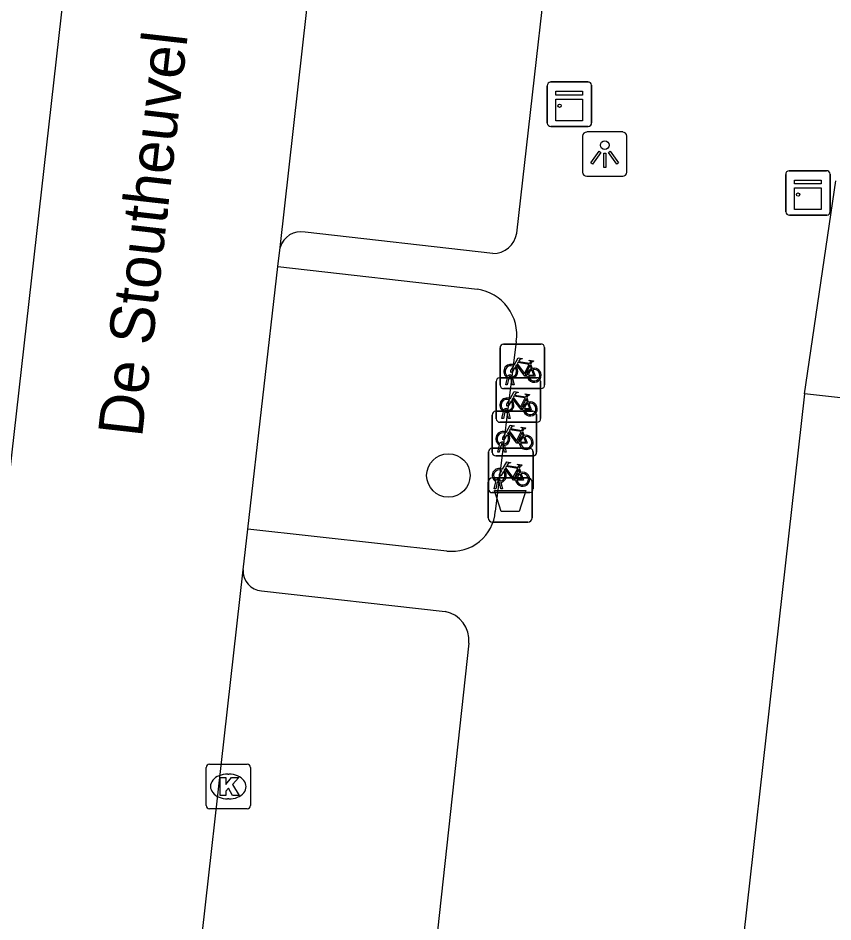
# Model space of a CAD drawing. Extents: x 162026 to 163499, y 387297 to 388169.
# Drawn here: x 162266.76 to 162285.11, y 387614.96 to 387635.3 of the extents above; entities that cross this region are included whole.
import ezdxf

# ---------------------------------------------------------------- set-up
doc = ezdxf.new("R2010")
doc.units = 0
for name, color, linetype in [('IMGEO_Afvalbak', 7, 'Continuous'), ('IMGEO_Boom', 7, 'Continuous'), ('IMGEO_Fietsenrek', 7, 'Continuous'), ('IMGEO_Kast', 7, 'Continuous'), ('IMGEO_Kolk', 7, 'Continuous'), ('IMGEO_Lichtpunt', 7, 'Continuous'), ('IMGEO_Openbare_ruimte_label', 7, 'Continuous'), ('IMGEO_Pand', 7, 'Continuous'), ('IMGEO_Rijbaan_lokaal_gesloten', 7, 'Continuous'), ('IMGEO_Voetpad_open', 7, 'Continuous')]:
    doc.layers.add(name, color=color, linetype=linetype)

msp = doc.modelspace()

# ---------------------------------------------------------------- linework, layer by layer
at = {"layer": 'IMGEO_Afvalbak'}
for p, q in [((162277.448, 387624.954), (162278.238, 387624.954)), ((162278.238, 387624.954), (162277.448, 387624.954)), ((162277.348, 387624.054), (162277.348, 387624.854)), ((162277.348, 387624.854), (162277.348, 387624.054)), ((162278.338, 387624.854), (162278.338, 387624.054)), ((162278.338, 387624.054), (162278.338, 387624.854)), ((162278.238, 387623.954), (162277.448, 387623.954)), ((162277.448, 387623.954), (162278.238, 387623.954))]:
    msp.add_line(p, q, dxfattribs=at)
msp.add_lwpolyline([(162277.491, 387624.668), (162278.195, 387624.668), (162278.046, 387624.198), (162277.64, 387624.198), (162277.491, 387624.668)], dxfattribs=at)
for centre, start, end in [((162277.448, 387624.854), 90, 180), ((162277.448, 387624.854), 90, 180), ((162278.238, 387624.854), 0, 90), ((162278.238, 387624.854), 360, 90), ((162277.448, 387624.054), 180, 270), ((162277.448, 387624.054), 180, 270), ((162278.238, 387624.054), 270, 0), ((162278.238, 387624.054), 270, 0)]:
    msp.add_arc(centre, 0.1, start, end, dxfattribs=at)
at = {"layer": 'IMGEO_Boom'}
msp.add_circle((162276.45, 387625.007), 0.489, dxfattribs=at)
at = {"layer": 'IMGEO_Fietsenrek'}
for p, q in [((162277.691, 387627.962), (162278.532, 387627.962)), ((162278.532, 387627.962), (162277.691, 387627.962)), ((162277.616, 387627.037), (162277.616, 387627.878)), ((162277.616, 387627.878), (162277.616, 387627.037)), ((162278.616, 387627.887), (162278.616, 387627.046)), ((162278.616, 387627.046), (162278.616, 387627.887)), ((162278.303, 387627.511), (162278.339, 387627.416)), ((162277.602, 387627.205), (162278.443, 387627.205)), ((162278.443, 387627.205), (162277.602, 387627.205)), ((162277.743, 387627.046), (162277.782, 387627.206)), ((162277.812, 387627.194), (162277.777, 387627.046)), ((162277.854, 387627.218), (162277.853, 387627.222)), ((162277.895, 387627.046), (162277.861, 387627.188)), ((162277.885, 387627.229), (162277.886, 387627.222)), ((162277.893, 387627.192), (162277.928, 387627.046)), ((162277.527, 387626.28), (162277.527, 387627.121)), ((162277.527, 387627.121), (162277.527, 387626.28)), ((162278.541, 387626.962), (162277.7, 387626.962)), ((162277.7, 387626.962), (162278.541, 387626.962)), ((162277.777, 387627.046), (162277.743, 387627.046)), ((162277.928, 387627.046), (162277.895, 387627.046)), ((162278.527, 387627.13), (162278.527, 387626.289)), ((162278.527, 387626.289), (162278.527, 387627.13)), ((162278.214, 387626.754), (162278.25, 387626.659)), ((162277.436, 387625.525), (162277.436, 387626.366)), ((162277.436, 387626.366), (162277.436, 387625.525)), ((162277.511, 387626.45), (162278.352, 387626.45)), ((162278.352, 387626.45), (162277.511, 387626.45)), ((162277.654, 387626.289), (162277.693, 387626.449)), ((162277.723, 387626.437), (162277.688, 387626.289)), ((162277.765, 387626.461), (162277.764, 387626.465)), ((162277.806, 387626.289), (162277.772, 387626.431)), ((162277.796, 387626.472), (162277.797, 387626.465)), ((162277.804, 387626.435), (162277.839, 387626.289)), ((162278.436, 387626.375), (162278.436, 387625.534)), ((162278.436, 387625.534), (162278.436, 387626.375)), ((162278.452, 387626.205), (162277.611, 387626.205)), ((162277.611, 387626.205), (162278.452, 387626.205)), ((162277.688, 387626.289), (162277.654, 387626.289)), ((162277.839, 387626.289), (162277.806, 387626.289)), ((162278.123, 387625.999), (162278.159, 387625.904)), ((162277.356, 387624.695), (162277.356, 387625.536)), ((162277.356, 387625.536), (162277.356, 387624.695)), ((162277.431, 387625.62), (162278.272, 387625.62)), ((162278.272, 387625.62), (162277.431, 387625.62)), ((162277.563, 387625.534), (162277.602, 387625.694)), ((162277.597, 387625.534), (162277.563, 387625.534)), ((162277.632, 387625.682), (162277.597, 387625.534)), ((162277.674, 387625.706), (162277.673, 387625.71)), ((162277.715, 387625.534), (162277.681, 387625.676)), ((162277.705, 387625.717), (162277.706, 387625.71)), ((162277.713, 387625.68), (162277.748, 387625.534)), ((162277.748, 387625.534), (162277.715, 387625.534)), ((162278.356, 387625.545), (162278.356, 387624.704)), ((162278.356, 387624.704), (162278.356, 387625.545)), ((162278.361, 387625.45), (162277.52, 387625.45)), ((162277.52, 387625.45), (162278.361, 387625.45)), ((162278.043, 387625.169), (162278.079, 387625.074)), ((162277.483, 387624.704), (162277.522, 387624.864)), ((162277.517, 387624.704), (162277.483, 387624.704)), ((162277.552, 387624.852), (162277.517, 387624.704)), ((162277.594, 387624.876), (162277.593, 387624.88)), ((162277.635, 387624.704), (162277.601, 387624.846)), ((162277.625, 387624.887), (162277.626, 387624.88)), ((162277.633, 387624.85), (162277.668, 387624.704)), ((162277.668, 387624.704), (162277.635, 387624.704)), ((162278.281, 387624.62), (162277.44, 387624.62)), ((162277.44, 387624.62), (162278.281, 387624.62))]:
    msp.add_line(p, q, dxfattribs=at)
for points in [[(162277.929, 387627.488), (162278.024, 387627.652), (162278.11, 387627.638), (162278.112, 387627.629), (162278.056, 387627.618), (162278.029, 387627.573), (162278.285, 387627.532)], [(162278.285, 387627.532), (162278.31, 387627.581), (162278.304, 387627.585), (162278.281, 387627.589), (162278.269, 387627.596), (162278.268, 387627.599), (162278.27, 387627.604), (162278.365, 387627.589), (162278.367, 387627.579), (162278.357, 387627.566), (162278.345, 387627.56), (162278.331, 387627.566), (162278.303, 387627.511)], [(162277.95, 387627.436), (162277.898, 387627.346), (162277.858, 387627.321), (162277.859, 387627.368), (162277.914, 387627.462)], [(162278.225, 387627.244), (162278.175, 387627.244), (162277.984, 387627.495), (162277.965, 387627.463)], [(162278.272, 387627.507), (162278.015, 387627.548), (162277.998, 387627.519), (162278.165, 387627.299), (162278.272, 387627.507)], [(162278.32, 387627.409), (162278.29, 387627.486), (162278.181, 387627.268), (162278.224, 387627.268)], [(162278.254, 387627.268), (162278.374, 387627.267), (162278.33, 387627.381)], [(162278.35, 387627.388), (162278.405, 387627.243), (162278.255, 387627.243)], [(162277.84, 387626.731), (162277.935, 387626.895), (162278.021, 387626.881), (162278.023, 387626.872), (162277.967, 387626.861), (162277.94, 387626.816), (162278.196, 387626.775)], [(162278.136, 387626.487), (162278.086, 387626.487), (162277.895, 387626.738), (162277.876, 387626.706)], [(162278.183, 387626.75), (162277.926, 387626.791), (162277.909, 387626.762), (162278.076, 387626.542), (162278.183, 387626.75)], [(162278.196, 387626.775), (162278.221, 387626.824), (162278.215, 387626.828), (162278.192, 387626.832), (162278.18, 387626.839), (162278.179, 387626.842), (162278.181, 387626.847), (162278.276, 387626.832), (162278.278, 387626.822), (162278.268, 387626.809), (162278.256, 387626.803), (162278.242, 387626.809), (162278.214, 387626.754)], [(162277.861, 387626.679), (162277.809, 387626.589), (162277.769, 387626.564), (162277.77, 387626.611), (162277.825, 387626.705)], [(162278.231, 387626.652), (162278.201, 387626.729), (162278.092, 387626.511), (162278.135, 387626.511)], [(162278.165, 387626.511), (162278.285, 387626.51), (162278.241, 387626.624)], [(162278.261, 387626.631), (162278.316, 387626.486), (162278.166, 387626.486)], [(162277.749, 387625.976), (162277.844, 387626.14), (162277.93, 387626.126), (162277.932, 387626.117), (162277.876, 387626.106), (162277.849, 387626.061), (162278.105, 387626.02)], [(162277.77, 387625.924), (162277.718, 387625.834), (162277.678, 387625.809), (162277.679, 387625.856), (162277.734, 387625.95)], [(162278.045, 387625.732), (162277.995, 387625.732), (162277.804, 387625.983), (162277.785, 387625.951)], [(162278.092, 387625.995), (162277.835, 387626.036), (162277.818, 387626.007), (162277.985, 387625.787), (162278.092, 387625.995)], [(162278.14, 387625.897), (162278.11, 387625.974), (162278.001, 387625.756), (162278.044, 387625.756)], [(162278.105, 387626.02), (162278.13, 387626.069), (162278.124, 387626.073), (162278.101, 387626.077), (162278.089, 387626.084), (162278.088, 387626.087), (162278.09, 387626.092), (162278.185, 387626.077), (162278.187, 387626.067), (162278.177, 387626.054), (162278.165, 387626.048), (162278.151, 387626.054), (162278.123, 387625.999)], [(162278.074, 387625.756), (162278.194, 387625.755), (162278.15, 387625.869)], [(162278.17, 387625.876), (162278.225, 387625.731), (162278.075, 387625.731)], [(162277.69, 387625.094), (162277.638, 387625.004), (162277.598, 387624.979), (162277.599, 387625.026), (162277.654, 387625.12)], [(162277.669, 387625.146), (162277.764, 387625.31), (162277.85, 387625.296), (162277.852, 387625.287), (162277.796, 387625.276), (162277.769, 387625.231), (162278.025, 387625.19)], [(162277.965, 387624.902), (162277.915, 387624.902), (162277.724, 387625.153), (162277.705, 387625.121)], [(162278.012, 387625.165), (162277.755, 387625.206), (162277.738, 387625.177), (162277.905, 387624.957), (162278.012, 387625.165)], [(162278.06, 387625.067), (162278.03, 387625.144), (162277.921, 387624.926), (162277.964, 387624.926)], [(162278.025, 387625.19), (162278.05, 387625.239), (162278.044, 387625.243), (162278.021, 387625.247), (162278.009, 387625.254), (162278.008, 387625.257), (162278.01, 387625.262), (162278.105, 387625.247), (162278.107, 387625.237), (162278.097, 387625.224), (162278.085, 387625.218), (162278.071, 387625.224), (162278.043, 387625.169)], [(162277.994, 387624.926), (162278.114, 387624.925), (162278.07, 387625.039)], [(162278.09, 387625.046), (162278.145, 387624.901), (162277.995, 387624.901)]]:
    msp.add_lwpolyline(points, dxfattribs=at)
for centre, radius, start, end in [((162277.694, 387627.884), 0.0779, 92.4484, 184.2845), ((162277.694, 387627.884), 0.0779, 92.4484, 184.2845), ((162278.538, 387627.884), 0.0779, 2.4484, 94.2845), ((162278.538, 387627.884), 0.0779, 2.4484, 94.2845), ((162277.856, 387627.347), 0.159, 62.6766, 242.1369), ((162277.856, 387627.347), 0.129, 63.3192, 238.903), ((162277.856, 387627.347), 0.129, 283.6043, 43.4302), ((162277.856, 387627.347), 0.159, 283.5766, 46.6042), ((162278.383, 387627.263), 0.159, 113.3408, 178.3217), ((162278.383, 387627.263), 0.159, 187.0065, 105.7708), ((162278.383, 387627.263), 0.129, 113.923, 177.9556), ((162278.383, 387627.263), 0.129, 188.6715, 104.5883), ((162277.605, 387627.127), 0.0779, 92.4484, 184.2845), ((162277.605, 387627.127), 0.0779, 92.4484, 184.2845), ((162277.836, 387627.218), 0.0499, 12.8025, 158.6934), ((162277.856, 387627.347), 0.159, 253.9967, 271.7867), ((162277.836, 387627.218), 0.0174, 12.8025, 163.4502), ((162277.856, 387627.347), 0.129, 253.415, 269.0204), ((162278.449, 387627.127), 0.0779, 2.4484, 94.2845), ((162278.449, 387627.127), 0.0779, 2.4484, 94.2845), ((162277.694, 387627.04), 0.0779, 182.4484, 274.2845), ((162277.694, 387627.04), 0.0779, 182.4484, 274.2845), ((162278.538, 387627.04), 0.0779, 272.4484, 4.2845), ((162278.538, 387627.04), 0.0779, 272.4484, 4.2845), ((162277.767, 387626.59), 0.159, 62.6766, 242.1369), ((162277.767, 387626.59), 0.129, 63.3192, 238.903), ((162277.767, 387626.59), 0.129, 283.6043, 43.4302), ((162277.767, 387626.59), 0.159, 283.5766, 46.6042), ((162278.294, 387626.506), 0.159, 113.3408, 178.3217), ((162278.294, 387626.506), 0.159, 187.0065, 105.7708), ((162278.294, 387626.506), 0.129, 113.923, 177.9556), ((162278.294, 387626.506), 0.129, 188.6715, 104.5883), ((162277.514, 387626.372), 0.0779, 92.4484, 184.2845), ((162277.514, 387626.372), 0.0779, 92.4484, 184.2845), ((162277.747, 387626.461), 0.0499, 12.8025, 158.6934), ((162277.767, 387626.59), 0.159, 253.9967, 271.7867), ((162277.747, 387626.461), 0.0174, 12.8025, 163.4502), ((162277.767, 387626.59), 0.129, 253.415, 269.0204), ((162278.358, 387626.372), 0.0779, 2.4484, 94.2845), ((162278.358, 387626.372), 0.0779, 2.4484, 94.2845), ((162277.605, 387626.283), 0.0779, 182.4484, 274.2845), ((162277.605, 387626.283), 0.0779, 182.4484, 274.2845), ((162278.449, 387626.283), 0.0779, 272.4484, 4.2845), ((162278.449, 387626.283), 0.0779, 272.4484, 4.2845), ((162277.676, 387625.835), 0.159, 62.6766, 242.1369), ((162277.676, 387625.835), 0.129, 63.3192, 238.903), ((162277.676, 387625.835), 0.159, 283.5766, 46.6042), ((162277.656, 387625.706), 0.0499, 12.8025, 158.6934), ((162277.656, 387625.706), 0.0174, 12.8025, 163.4502), ((162277.676, 387625.835), 0.129, 283.6043, 43.4302), ((162278.203, 387625.751), 0.159, 113.3408, 178.3217), ((162278.203, 387625.751), 0.159, 187.0065, 105.7708), ((162278.203, 387625.751), 0.129, 113.923, 177.9556), ((162278.203, 387625.751), 0.129, 188.6715, 104.5883), ((162277.434, 387625.542), 0.0779, 92.4484, 184.2845), ((162277.434, 387625.542), 0.0779, 92.4484, 184.2845), ((162277.514, 387625.528), 0.0779, 182.4484, 274.2845), ((162277.514, 387625.528), 0.0779, 182.4484, 274.2845), ((162277.676, 387625.835), 0.159, 253.9967, 271.7867), ((162277.676, 387625.835), 0.129, 253.415, 269.0204), ((162278.278, 387625.542), 0.0779, 2.4484, 94.2845), ((162278.278, 387625.542), 0.0779, 2.4484, 94.2845), ((162278.358, 387625.528), 0.0779, 272.4484, 4.2845), ((162278.358, 387625.528), 0.0779, 272.4484, 4.2845), ((162277.596, 387625.005), 0.159, 62.6766, 242.1369), ((162277.596, 387625.005), 0.129, 63.3192, 238.903), ((162277.596, 387625.005), 0.159, 283.5766, 46.6042), ((162277.576, 387624.876), 0.0499, 12.8025, 158.6934), ((162277.596, 387625.005), 0.129, 283.6043, 43.4302), ((162278.123, 387624.921), 0.159, 113.3408, 178.3217), ((162278.123, 387624.921), 0.159, 187.0065, 105.7708), ((162278.123, 387624.921), 0.129, 113.923, 177.9556), ((162278.123, 387624.921), 0.129, 188.6715, 104.5883), ((162277.596, 387625.005), 0.159, 253.9967, 271.7867), ((162277.576, 387624.876), 0.0174, 12.8025, 163.4502), ((162277.596, 387625.005), 0.129, 253.415, 269.0204), ((162278.278, 387624.698), 0.0779, 272.4484, 4.2845), ((162278.278, 387624.698), 0.0779, 272.4484, 4.2845), ((162277.434, 387624.698), 0.0779, 182.4484, 274.2845), ((162277.434, 387624.698), 0.0779, 182.4484, 274.2845)]:
    msp.add_arc(centre, radius, start, end, dxfattribs=at)
at = {"layer": 'IMGEO_Kast'}
for p, q in [((162278.751, 387633.861), (162279.592, 387633.861)), ((162279.592, 387633.861), (162278.751, 387633.861)), ((162278.676, 387632.936), (162278.676, 387633.777)), ((162278.676, 387633.777), (162278.676, 387632.936)), ((162279.676, 387633.786), (162279.676, 387632.945)), ((162279.676, 387632.945), (162279.676, 387633.786)), ((162279.601, 387632.861), (162278.76, 387632.861)), ((162278.76, 387632.861), (162279.601, 387632.861)), ((162284.122, 387631.864), (162284.963, 387631.864)), ((162284.963, 387631.864), (162284.122, 387631.864)), ((162284.047, 387630.939), (162284.047, 387631.78)), ((162284.047, 387631.78), (162284.047, 387630.939)), ((162285.047, 387631.789), (162285.047, 387630.948)), ((162285.047, 387630.948), (162285.047, 387631.789)), ((162284.972, 387630.864), (162284.131, 387630.864)), ((162284.131, 387630.864), (162284.972, 387630.864))]:
    msp.add_line(p, q, dxfattribs=at)
for points in [[(162278.871, 387633.651), (162279.471, 387633.651), (162279.471, 387633.566), (162278.871, 387633.566), (162278.871, 387633.651)], [(162278.871, 387633.476), (162279.471, 387633.476), (162279.471, 387632.987), (162278.871, 387632.987), (162278.871, 387633.476)], [(162284.242, 387631.654), (162284.842, 387631.654), (162284.842, 387631.569), (162284.242, 387631.569), (162284.242, 387631.654)], [(162284.242, 387631.479), (162284.842, 387631.479), (162284.842, 387630.99), (162284.242, 387630.99), (162284.242, 387631.479)]]:
    msp.add_lwpolyline(points, dxfattribs=at)
for centre in [(162278.955, 387633.325), (162284.326, 387631.328)]:
    msp.add_circle(centre, 0.0377, dxfattribs=at)
for centre, start, end in [((162278.754, 387633.783), 92.4484, 184.2845), ((162278.754, 387633.783), 92.4484, 184.2845), ((162279.598, 387633.783), 2.4484, 94.2845), ((162279.598, 387633.783), 2.4484, 94.2845), ((162278.754, 387632.939), 182.4484, 274.2845), ((162278.754, 387632.939), 182.4484, 274.2845), ((162279.598, 387632.939), 272.4484, 4.2845), ((162279.598, 387632.939), 272.4484, 4.2845), ((162284.125, 387631.786), 92.4484, 184.2845), ((162284.125, 387631.786), 92.4484, 184.2845), ((162284.969, 387631.786), 2.4484, 94.2845), ((162284.969, 387631.786), 2.4484, 94.2845), ((162284.125, 387630.942), 182.4484, 274.2845), ((162284.125, 387630.942), 182.4484, 274.2845), ((162284.969, 387630.942), 272.4484, 4.2845), ((162284.969, 387630.942), 272.4484, 4.2845)]:
    msp.add_arc(centre, 0.0779, start, end, dxfattribs=at)
at = {"layer": 'IMGEO_Kolk'}
for p, q in [((162270.994, 387617.58), (162270.994, 387618.432)), ((162271.069, 387618.506), (162271.921, 387618.506)), ((162271.995, 387618.432), (162271.995, 387617.58)), ((162271.482, 387618.286), (162271.507, 387618.286)), ((162271.505, 387617.726), (162271.48, 387617.726)), ((162271.921, 387617.506), (162271.069, 387617.506))]:
    msp.add_line(p, q, dxfattribs=at)
for points in [[(162270.994, 387617.58), (162270.994, 387618.432)], [(162271.069, 387618.506), (162271.921, 387618.506)], [(162271.995, 387618.432), (162271.995, 387617.58)], [(162271.315, 387618.206), (162271.438, 387618.206), (162271.438, 387618.055), (162271.568, 387618.206), (162271.732, 387618.206), (162271.586, 387618.055), (162271.739, 387617.806), (162271.587, 387617.806), (162271.502, 387617.97), (162271.438, 387617.903), (162271.438, 387617.806), (162271.315, 387617.806), (162271.315, 387618.206)], [(162271.921, 387617.506), (162271.069, 387617.506)]]:
    msp.add_lwpolyline(points, dxfattribs=at)
for centre, start, end in [((162271.071, 387618.43), 91.552, 178.448), ((162271.071, 387618.43), 91.552, 178.448), ((162271.919, 387618.43), 1.552, 88.448), ((162271.919, 387618.43), 1.552, 88.448), ((162271.071, 387617.582), 181.552, 268.448), ((162271.071, 387617.582), 181.552, 268.448), ((162271.919, 387617.582), 271.552, 358.448), ((162271.919, 387617.582), 271.552, 358.448)]:
    msp.add_arc(centre, 0.0765, start, end, dxfattribs=at)
for centre, major_axis, ratio, start_param, end_param in [((162271.481, 387618.006), (-0.387, 0.002), 0.722429, 4.712389, 7.853982), ((162271.506, 387618.006), (-0.39, 0.002), 0.717154, 1.570796, 4.712389)]:
    msp.add_ellipse(centre, major_axis=major_axis, ratio=ratio, start_param=start_param, end_param=end_param, dxfattribs=at)
at = {"layer": 'IMGEO_Lichtpunt'}
for p, q in [((162279.473, 387632.641), (162279.473, 387631.834)), ((162279.473, 387632.641), (162279.473, 387631.834)), ((162280.375, 387632.736), (162279.567, 387632.736)), ((162280.375, 387632.736), (162279.567, 387632.736)), ((162280.469, 387631.834), (162280.469, 387632.641)), ((162280.469, 387631.834), (162280.469, 387632.641)), ((162279.567, 387631.74), (162280.375, 387631.74)), ((162279.567, 387631.74), (162280.375, 387631.74))]:
    msp.add_line(p, q, dxfattribs=at)
for points in [[(162279.847, 387632.305), (162279.886, 387632.277), (162279.698, 387632.015), (162279.66, 387632.042), (162279.847, 387632.305)], [(162279.949, 387632.257), (162279.996, 387632.257), (162279.996, 387631.935), (162279.949, 387631.935), (162279.949, 387632.257)], [(162280.059, 387632.277), (162280.097, 387632.304), (162280.284, 387632.042), (162280.245, 387632.014), (162280.059, 387632.277)]]:
    msp.add_lwpolyline(points, dxfattribs=at)
msp.add_circle((162279.972, 387632.439), 0.0994, dxfattribs=at)
for centre, start, end in [((162279.567, 387632.641), 90, 180), ((162279.567, 387632.641), 90, 180), ((162280.375, 387632.641), 0, 90), ((162280.375, 387632.641), 0, 90), ((162279.567, 387631.834), 180, 270), ((162279.567, 387631.834), 180, 270), ((162280.375, 387631.834), 270, 0), ((162280.375, 387631.834), 270, 360)]:
    msp.add_arc(centre, 0.0946, start, end, dxfattribs=at)
at = {"layer": 'IMGEO_Pand'}
for points in [[(162284.468, 387626.843), (162279.706, 387584.469)], [(162353.049, 387616.866), (162351.794, 387618.431), (162301.256, 387624.052), (162301.36, 387624.979), (162284.468, 387626.843)]]:
    msp.add_lwpolyline(points, dxfattribs=at)
at = {"layer": 'IMGEO_Rijbaan_lokaal_gesloten'}
for points in [[(162268.572, 387642.831), (162265.536, 387616.015), (162261.972, 387584.295)], [(162272.661, 387630.134), (162273.862, 387640.857)], [(162272.612, 387629.708), (162272.661, 387630.134)], [(162271.935, 387623.796), (162272.612, 387629.708)], [(162271.83, 387622.883), (162271.935, 387623.796)], [(162270.483, 387610.938), (162271.83, 387622.883)]]:
    msp.add_lwpolyline(points, dxfattribs=at)
at = {"layer": 'IMGEO_Voetpad_open'}
for points in [[(162279, 387639.409), (162277.988, 387630.458)], [(162284.468, 387626.843), (162285.173, 387631.635)], [(162277.449, 387630.002), (162273.222, 387630.484)], [(162272.612, 387629.708), (162277.103, 387629.195)], [(162277.979, 387628.022), (162277.507, 387624.198)], [(162276.415, 387623.306), (162271.935, 387623.796)], [(162272.244, 387622.408), (162276.379, 387621.943)], [(162276.912, 387621.235), (162275.827, 387611.318)]]:
    msp.add_lwpolyline(points, dxfattribs=at)
for centre, radius, start, end in [((162273.133, 387630.002), 0.49, 79.5309, 164.388), ((162277.454, 387630.543), 0.541, 269.4741, 350.9891), ((162276.955, 387628.171), 1.035, 351.738, 81.767), ((162276.534, 387624.275), 0.976, 263.0035, 355.4838), ((162272.276, 387622.854), 0.447, 176.246, 265.9034), ((162276.259, 387621.298), 0.656, 354.4748, 79.4718)]:
    msp.add_arc(centre, radius, start, end, dxfattribs=at)

# ---------------------------------------------------------------- texts
at = {"layer": 'IMGEO_Openbare_ruimte_label'}
msp.add_text('De Stoutheuvel', height=1, rotation=83.5143, dxfattribs=at).set_placement((162269.551, 387625.845))

doc.saveas('drawing.dxf')
